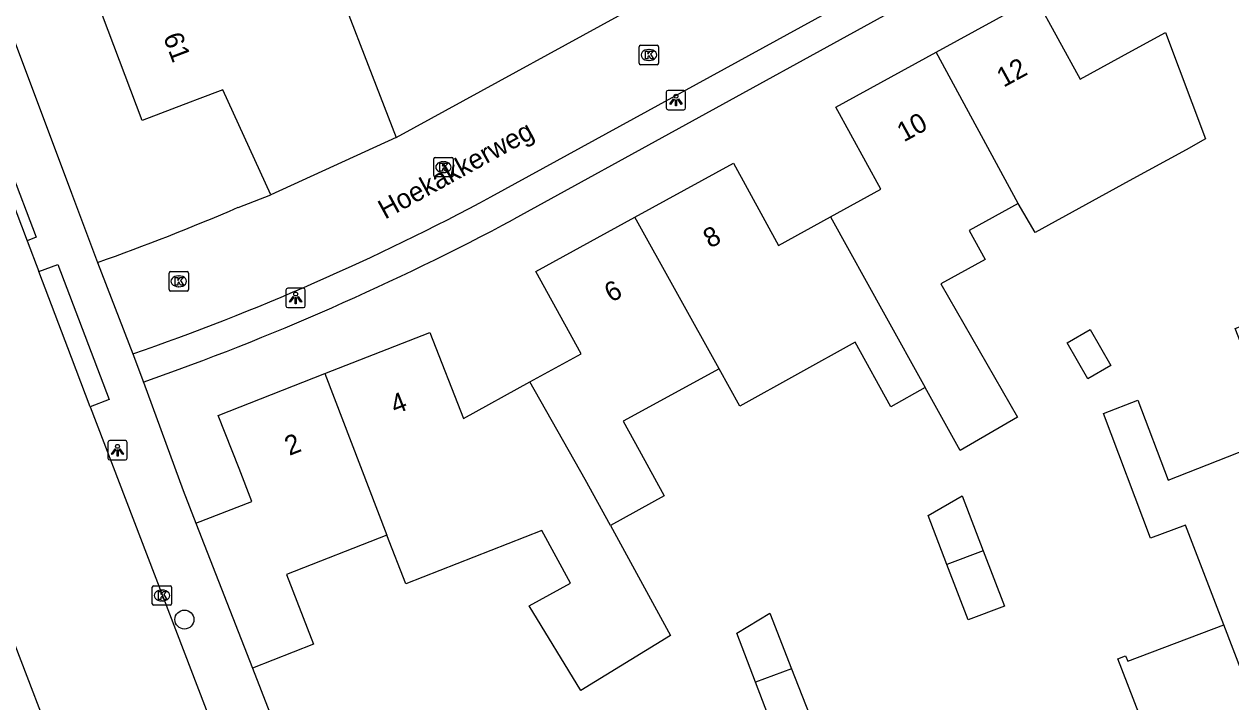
# Model space of a CAD drawing. Extents: x 159265 to 160143, y 383413 to 384319.
# Drawn here: x 159497.6 to 159559.7, y 383699.9 to 383734.8 of the extents above; entities that cross this region are included whole.
import ezdxf

# ---------------------------------------------------------------- set-up
doc = ezdxf.new("R2010")
doc.units = 0
for name, color, linetype in [('IMGEO_Boom', 7, 'Continuous'), ('IMGEO_Kolk', 7, 'Continuous'), ('IMGEO_Lichtpunt', 7, 'Continuous'), ('IMGEO_Muur', 7, 'Continuous'), ('IMGEO_Openbare_ruimte_label', 7, 'Continuous'), ('IMGEO_Pand', 7, 'Continuous'), ('IMGEO_Pand_nummerreeks', 7, 'Continuous'), ('IMGEO_Rijbaan_lokaal_gesloten', 7, 'Continuous'), ('IMGEO_Rijbaan_lokaal_open', 7, 'Continuous'), ('IMGEO_Voetpad_open', 7, 'Continuous')]:
    doc.layers.add(name, color=color, linetype=linetype)

msp = doc.modelspace()

# ---------------------------------------------------------------- linework, layer by layer
at = {"layer": 'IMGEO_Boom'}
msp.add_circle((159505.813, 383704.152), 0.489, dxfattribs=at)
at = {"layer": 'IMGEO_Kolk'}
for p, q in [((159529.242, 383732.782), (159529.242, 383733.634)), ((159529.317, 383733.708), (159530.169, 383733.708)), ((159530.243, 383733.634), (159530.243, 383732.782)), ((159529.73, 383733.488), (159529.755, 383733.488)), ((159530.169, 383732.708), (159529.317, 383732.708)), ((159529.753, 383732.928), (159529.728, 383732.928)), ((159518.659, 383727.01), (159518.659, 383727.862)), ((159518.734, 383727.936), (159519.586, 383727.936)), ((159519.147, 383727.716), (159519.172, 383727.716)), ((159519.66, 383727.862), (159519.66, 383727.01)), ((159519.586, 383726.936), (159518.734, 383726.936)), ((159519.17, 383727.156), (159519.145, 383727.156)), ((159505.023, 383721.135), (159505.023, 383721.987)), ((159505.098, 383722.061), (159505.95, 383722.061)), ((159505.511, 383721.841), (159505.536, 383721.841)), ((159506.024, 383721.987), (159506.024, 383721.135)), ((159505.534, 383721.281), (159505.509, 383721.281)), ((159505.95, 383721.061), (159505.098, 383721.061)), ((159504.156, 383704.963), (159504.156, 383705.815)), ((159504.231, 383705.889), (159505.083, 383705.889)), ((159504.644, 383705.669), (159504.669, 383705.669)), ((159505.157, 383705.815), (159505.157, 383704.963)), ((159504.667, 383705.109), (159504.642, 383705.109)), ((159505.083, 383704.889), (159504.231, 383704.889))]:
    msp.add_line(p, q, dxfattribs=at)
for points in [[(159529.242, 383732.782), (159529.242, 383733.634)], [(159529.317, 383733.708), (159530.169, 383733.708)], [(159530.243, 383733.634), (159530.243, 383732.782)], [(159529.563, 383733.408), (159529.686, 383733.408), (159529.686, 383733.257), (159529.816, 383733.408), (159529.98, 383733.408), (159529.834, 383733.257), (159529.987, 383733.008), (159529.835, 383733.008), (159529.75, 383733.172), (159529.686, 383733.105), (159529.686, 383733.008), (159529.563, 383733.008), (159529.563, 383733.408)], [(159530.169, 383732.708), (159529.317, 383732.708)], [(159518.659, 383727.01), (159518.659, 383727.862)], [(159518.734, 383727.936), (159519.586, 383727.936)], [(159518.98, 383727.636), (159519.103, 383727.636), (159519.103, 383727.485), (159519.233, 383727.636), (159519.397, 383727.636), (159519.251, 383727.485), (159519.404, 383727.236), (159519.252, 383727.236), (159519.167, 383727.4), (159519.103, 383727.333), (159519.103, 383727.236), (159518.98, 383727.236), (159518.98, 383727.636)], [(159519.66, 383727.862), (159519.66, 383727.01)], [(159519.586, 383726.936), (159518.734, 383726.936)], [(159505.023, 383721.135), (159505.023, 383721.987)], [(159505.098, 383722.061), (159505.95, 383722.061)], [(159506.024, 383721.987), (159506.024, 383721.135)], [(159505.344, 383721.761), (159505.467, 383721.761), (159505.467, 383721.61), (159505.597, 383721.761), (159505.761, 383721.761), (159505.615, 383721.61), (159505.768, 383721.361), (159505.616, 383721.361), (159505.531, 383721.525), (159505.467, 383721.458), (159505.467, 383721.361), (159505.344, 383721.361), (159505.344, 383721.761)], [(159505.95, 383721.061), (159505.098, 383721.061)], [(159504.156, 383704.963), (159504.156, 383705.815)], [(159504.231, 383705.889), (159505.083, 383705.889)], [(159505.157, 383705.815), (159505.157, 383704.963)], [(159504.477, 383705.589), (159504.6, 383705.589), (159504.6, 383705.438), (159504.73, 383705.589), (159504.894, 383705.589), (159504.748, 383705.438), (159504.901, 383705.189), (159504.749, 383705.189), (159504.664, 383705.353), (159504.6, 383705.286), (159504.6, 383705.189), (159504.477, 383705.189), (159504.477, 383705.589)], [(159505.083, 383704.889), (159504.231, 383704.889)]]:
    msp.add_lwpolyline(points, dxfattribs=at)
for centre, start, end in [((159529.319, 383733.632), 91.55205, 178.44795), ((159529.319, 383733.632), 91.55205, 178.44795), ((159530.167, 383733.632), 1.55205, 88.44795), ((159530.167, 383733.632), 1.55205, 88.44795), ((159529.319, 383732.784), 181.55205, 268.44795), ((159529.319, 383732.784), 181.55205, 268.44795), ((159530.167, 383732.784), 271.55205, 358.44795), ((159530.167, 383732.784), 271.55205, 358.44795), ((159518.736, 383727.86), 91.55205, 178.44795), ((159518.736, 383727.86), 91.55205, 178.44795), ((159519.584, 383727.86), 1.55205, 88.44795), ((159519.584, 383727.86), 1.55205, 88.44795), ((159518.736, 383727.012), 181.55205, 268.44795), ((159518.736, 383727.012), 181.55205, 268.44795), ((159519.584, 383727.012), 271.55205, 358.44795), ((159519.584, 383727.012), 271.55205, 358.44795), ((159505.1, 383721.985), 91.55205, 178.44795), ((159505.1, 383721.985), 91.55205, 178.44795), ((159505.948, 383721.985), 1.55205, 88.44795), ((159505.948, 383721.985), 1.55205, 88.44795), ((159505.1, 383721.137), 181.55205, 268.44795), ((159505.1, 383721.137), 181.55205, 268.44795), ((159505.948, 383721.137), 271.55205, 358.44795), ((159505.948, 383721.137), 271.55205, 358.44795), ((159504.233, 383705.813), 91.55205, 178.44795), ((159504.233, 383705.813), 91.55205, 178.44795), ((159505.081, 383705.813), 1.55205, 88.44795), ((159505.081, 383705.813), 1.55205, 88.44795), ((159504.233, 383704.965), 181.55205, 268.44795), ((159504.233, 383704.965), 181.55205, 268.44795), ((159505.081, 383704.965), 271.55205, 358.44795), ((159505.081, 383704.965), 271.55205, 358.44795)]:
    msp.add_arc(centre, 0.0765, start, end, dxfattribs=at)
for centre, major_axis, ratio, start_param, end_param in [((159529.729, 383733.208), (-0.387, 0.002), 0.722429, 4.712389, 7.853982), ((159529.754, 383733.208), (-0.39, 0.002), 0.717154, 1.570796, 4.712389), ((159519.146, 383727.436), (-0.387, 0.002), 0.722429, 4.712389, 7.853982), ((159519.171, 383727.436), (-0.39, 0.002), 0.717154, 1.570796, 4.712389), ((159505.51, 383721.561), (-0.387, 0.002), 0.722429, 4.712389, 7.853982), ((159505.535, 383721.561), (-0.39, 0.002), 0.717154, 1.570796, 4.712389), ((159504.643, 383705.389), (-0.387, 0.002), 0.722429, 4.712389, 7.853982), ((159504.668, 383705.389), (-0.39, 0.002), 0.717154, 1.570796, 4.712389)]:
    msp.add_ellipse(centre, major_axis=major_axis, ratio=ratio, start_param=start_param, end_param=end_param, dxfattribs=at)
at = {"layer": 'IMGEO_Lichtpunt'}
for p, q in [((159530.64, 383731.29), (159530.64, 383730.483)), ((159530.64, 383731.29), (159530.64, 383730.483)), ((159531.542, 383731.385), (159530.734, 383731.385)), ((159531.542, 383731.385), (159530.734, 383731.385)), ((159531.636, 383730.483), (159531.636, 383731.29)), ((159531.636, 383730.483), (159531.636, 383731.29)), ((159530.734, 383730.389), (159531.542, 383730.389)), ((159530.734, 383730.389), (159531.542, 383730.389)), ((159511.948, 383721.202), (159511.14, 383721.202)), ((159511.948, 383721.202), (159511.14, 383721.202)), ((159511.046, 383721.107), (159511.046, 383720.3)), ((159511.046, 383721.107), (159511.046, 383720.3)), ((159512.042, 383720.3), (159512.042, 383721.107)), ((159512.042, 383720.3), (159512.042, 383721.107)), ((159511.14, 383720.206), (159511.948, 383720.206)), ((159511.14, 383720.206), (159511.948, 383720.206)), ((159501.87, 383713.268), (159501.87, 383712.461)), ((159501.87, 383713.268), (159501.87, 383712.461)), ((159502.772, 383713.363), (159501.964, 383713.363)), ((159502.772, 383713.363), (159501.964, 383713.363)), ((159502.866, 383712.461), (159502.866, 383713.268)), ((159502.866, 383712.461), (159502.866, 383713.268)), ((159501.964, 383712.367), (159502.772, 383712.367)), ((159501.964, 383712.367), (159502.772, 383712.367))]:
    msp.add_line(p, q, dxfattribs=at)
for points in [[(159531.014, 383730.954), (159531.053, 383730.926), (159530.865, 383730.664), (159530.827, 383730.691), (159531.014, 383730.954)], [(159531.116, 383730.906), (159531.163, 383730.906), (159531.163, 383730.584), (159531.116, 383730.584), (159531.116, 383730.906)], [(159531.226, 383730.926), (159531.264, 383730.953), (159531.451, 383730.691), (159531.412, 383730.663), (159531.226, 383730.926)], [(159511.42, 383720.771), (159511.459, 383720.743), (159511.271, 383720.481), (159511.233, 383720.508), (159511.42, 383720.771)], [(159511.522, 383720.723), (159511.569, 383720.723), (159511.569, 383720.401), (159511.522, 383720.401), (159511.522, 383720.723)], [(159511.632, 383720.743), (159511.67, 383720.77), (159511.857, 383720.508), (159511.818, 383720.48), (159511.632, 383720.743)], [(159502.244, 383712.932), (159502.283, 383712.904), (159502.095, 383712.642), (159502.057, 383712.669), (159502.244, 383712.932)], [(159502.346, 383712.884), (159502.393, 383712.884), (159502.393, 383712.562), (159502.346, 383712.562), (159502.346, 383712.884)], [(159502.456, 383712.904), (159502.494, 383712.931), (159502.681, 383712.669), (159502.642, 383712.641), (159502.456, 383712.904)]]:
    msp.add_lwpolyline(points, dxfattribs=at)
for centre in [(159531.139, 383731.088), (159511.545, 383720.905), (159502.369, 383713.066)]:
    msp.add_circle(centre, 0.0994, dxfattribs=at)
for centre, start, end in [((159530.734, 383731.29), 90, 180), ((159530.734, 383731.29), 90, 180), ((159531.542, 383731.29), 0, 90), ((159531.542, 383731.29), 0, 90), ((159530.734, 383730.483), 180, 270), ((159530.734, 383730.483), 180, 270), ((159531.542, 383730.483), 270, 0), ((159531.542, 383730.483), 270, 360), ((159511.14, 383721.107), 90, 180), ((159511.14, 383721.107), 90, 180), ((159511.948, 383721.107), 0, 90), ((159511.948, 383721.107), 0, 90), ((159511.14, 383720.3), 180, 270), ((159511.14, 383720.3), 180, 270), ((159511.948, 383720.3), 270, 0), ((159511.948, 383720.3), 270, 360), ((159501.964, 383713.268), 90, 180), ((159501.964, 383713.268), 90, 180), ((159502.772, 383713.268), 0, 90), ((159502.772, 383713.268), 0, 90), ((159501.964, 383712.461), 180, 270), ((159501.964, 383712.461), 180, 270), ((159502.772, 383712.461), 270, 0), ((159502.772, 383712.461), 270, 360)]:
    msp.add_arc(centre, 0.0946, start, end, dxfattribs=at)
at = {"layer": 'IMGEO_Muur'}
for points in [[(159516.72, 383728.963), (159530.718, 383736.629)], [(159509.321, 383701.658), (159512.811, 383692.674)]]:
    msp.add_lwpolyline(points, dxfattribs=at)
at = {"layer": 'IMGEO_Pand'}
for points in [[(159509.775, 383738.385), (159509.84, 383738.215), (159512.721, 383739.309), (159516.72, 383728.963)], [(159544.536, 383733.353), (159549.663, 383736.161), (159551.962, 383731.963), (159554.632, 383733.425), (159556.361, 383734.372), (159558.427, 383728.885), (159557.421, 383728.334), (159554.481, 383726.723), (159549.644, 383724.073), (159548.776, 383725.566)], [(159510.266, 383726.014), (159507.795, 383731.421), (159506.473, 383730.919), (159506.119, 383730.784), (159503.643, 383729.844), (159501.592, 383735.246)], [(159539.095, 383724.877), (159541.687, 383726.297), (159539.371, 383730.524), (159544.536, 383733.353)], [(159548.776, 383725.566), (159544.536, 383733.353)], [(159516.72, 383728.963), (159510.266, 383726.014)], [(159529.022, 383724.856), (159534.099, 383727.637), (159536.415, 383723.41), (159539.095, 383724.877)], [(159548.776, 383725.566), (159546.245, 383724.179), (159547.068, 383722.676), (159544.787, 383721.427), (159548.728, 383714.57), (159545.784, 383712.852), (159543.985, 383716.087)], [(159523.616, 383716.384), (159526.247, 383717.825), (159523.925, 383722.064), (159529.022, 383724.856)], [(159533.359, 383717.062), (159529.022, 383724.856)], [(159539.095, 383724.877), (159541.895, 383719.843), (159543.985, 383716.087)], [(159559.356, 383703.878), (159557.383, 383709.005), (159555.583, 383708.345), (159553.157, 383714.756), (159554.929, 383715.449), (159556.489, 383711.329), (159562.125, 383713.533), (159559.946, 383719.125), (159565.449, 383721.255), (159565.691, 383720.625)], [(159513.045, 383716.807), (159518.46, 383718.924), (159520.188, 383714.506), (159523.616, 383716.384)], [(159552.364, 383716.537), (159551.295, 383718.398), (159552.48, 383719.08), (159553.55, 383717.219), (159552.364, 383716.537)], [(159543.985, 383716.087), (159542.216, 383715.103), (159540.367, 383718.427), (159534.436, 383715.127), (159533.359, 383717.062)], [(159506.408, 383709.106), (159509.288, 383710.232), (159508.628, 383711.92), (159507.557, 383714.661), (159513.045, 383716.807)], [(159513.045, 383716.807), (159516.251, 383708.492)], [(159533.359, 383717.062), (159528.423, 383714.359), (159529.236, 383712.875), (159530.53, 383710.513), (159527.76, 383708.995)], [(159527.76, 383708.995), (159526.467, 383711.359), (159523.616, 383716.384)], [(159545.098, 383706.987), (159544.129, 383709.504), (159545.879, 383710.526), (159546.965, 383707.69)], [(159506.408, 383709.106), (159509.321, 383701.658)], [(159527.76, 383708.995), (159530.859, 383703.332), (159526.229, 383700.506), (159523.576, 383704.852), (159525.708, 383706.019), (159524.222, 383708.733), (159517.215, 383705.993), (159516.251, 383708.492)], [(159516.251, 383708.492), (159511.066, 383706.465), (159512.465, 383702.887), (159509.321, 383701.658)], [(159546.965, 383707.69), (159548.056, 383704.84), (159546.195, 383704.136), (159545.098, 383706.987)], [(159546.965, 383707.69), (159545.098, 383706.987)], [(159535.233, 383700.936), (159534.274, 383703.453), (159535.971, 383704.481), (159537.092, 383701.619)], [(159554.976, 383699.328), (159553.907, 383702.134), (159554.303, 383702.289), (159554.419, 383702.012), (159559.356, 383703.878)], [(159560.318, 383701.375), (159559.356, 383703.878)], [(159537.092, 383701.619), (159538.192, 383698.811), (159536.314, 383698.097), (159535.233, 383700.936)], [(159537.092, 383701.619), (159535.233, 383700.936)]]:
    msp.add_lwpolyline(points, dxfattribs=at)
at = {"layer": 'IMGEO_Rijbaan_lokaal_gesloten'}
for points in [[(159496.348, 383727.229), (159497.711, 383723.646)], [(159497.711, 383723.646), (159498.316, 383722.058)], [(159500.962, 383715.104), (159500, 383717.631), (159498.316, 383722.058)], [(159500.962, 383715.104), (159518.009, 383670.645)], [(159496.217, 383705.045), (159500, 383695.226), (159500.226, 383694.637)]]:
    msp.add_lwpolyline(points, dxfattribs=at)
at = {"layer": 'IMGEO_Rijbaan_lokaal_open'}
for points in [[(159521.593, 383725.9), (159549.623, 383741.269)], [(159516.72, 383728.963), (159530.718, 383736.629)], [(159508.581, 383725.367), (159510.266, 383726.014)], [(159501.344, 383722.528), (159503.16, 383717.83)]]:
    msp.add_lwpolyline(points, dxfattribs=at)
for centre, radius, start, end in [((159462.228, 383836.41), 125.446, 289.04369, 298.24408), ((159461.85, 383833.848), 118.118, 289.53376, 293.30536)]:
    msp.add_arc(centre, radius, start, end, dxfattribs=at)
at = {"layer": 'IMGEO_Voetpad_open'}
for points in [[(159493.662, 383742.956), (159500, 383726.102), (159501.344, 383722.528)], [(159550.341, 383739.901), (159522.783, 383724.754)], [(159496.348, 383727.229), (159496.815, 383727.407), (159498.178, 383723.824), (159497.711, 383723.646)], [(159498.316, 383722.058), (159499.288, 383722.428), (159501.934, 383715.474), (159500.962, 383715.104)], [(159503.16, 383717.83), (159503.698, 383716.375)], [(159503.698, 383716.375), (159505.749, 383710.795), (159506.408, 383709.106)], [(159509.321, 383701.658), (159512.811, 383692.674), (159522.704, 383667.239)]]:
    msp.add_lwpolyline(points, dxfattribs=at)
msp.add_arc((159458.937, 383844.252), 135.484, 289.29156, 298.11484, dxfattribs=at)

# ---------------------------------------------------------------- texts
at = {"layer": 'IMGEO_Openbare_ruimte_label'}
msp.add_text('Hoekakkerweg', height=1, rotation=28.74304, dxfattribs=at).set_placement((159516.15, 383724.731))
at = {"layer": 'IMGEO_Pand_nummerreeks'}
for s, rotation, p in [('61', 290.78659, (159504.706, 383734.145)), ('12', 28.71092, (159548.017, 383731.52)), ('10', 28.71092, (159542.877, 383728.705)), ('8', 28.71092, (159532.894, 383723.236)), ('6', 28.71255, (159527.803, 383720.448)), ('4', 21.35414, (159516.673, 383714.703)), ('2', 21.35517, (159511.219, 383712.571))]:
    msp.add_text(s, height=1, rotation=rotation, dxfattribs=at).set_placement(p)

doc.saveas('drawing.dxf')
